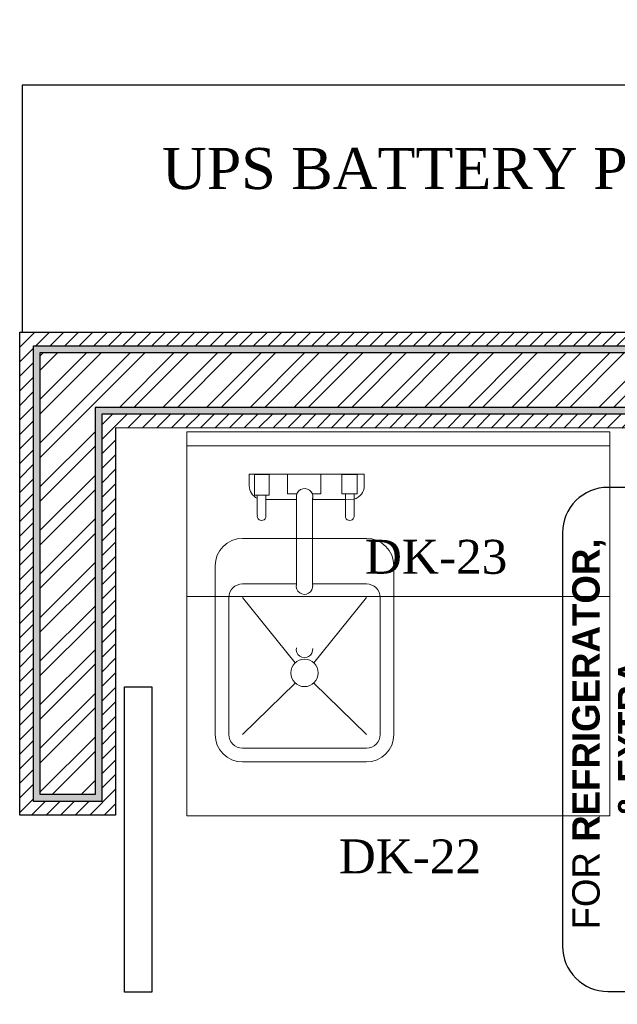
# Model space of a CAD drawing. Extents: x 3940905 to 4145695, y 925352 to 1109797.
# Tile 907 of 1056: x 4061512 to 4062602, y 1095954 to 1097750. Entities that reach past the tile are written whole.
import ezdxf

# ---------------------------------------------------------------- set-up
doc = ezdxf.new("R2010")
doc.units = 0
doc.header["$LTSCALE"] = 750
doc.header["$MEASUREMENT"] = 0
for name, color, linetype, lineweight in [('CIVIL WALLS', 7, 'CONTINUOUS', 30), ('CKD Equipments', 252, 'CONTINUOUS', 0), ('CKD-Electrical Text', 7, 'CONTINUOUS', 25), ('FURN', 15, 'CONTINUOUS', 5)]:
    doc.layers.add(name, color=color, linetype=linetype, lineweight=lineweight)
for name, color, linetype in [('DOOR', 44, 'CONTINUOUS'), ('PDF_A - TEXT', 7, 'CONTINUOUS'), ('S-Hatch_8', 7, 'CONTINUOUS'), ('TEXT', 7, 'CONTINUOUS')]:
    doc.layers.add(name, color=color, linetype=linetype)
doc.styles.add('CKD_Dimension Text', font='BOOKOS.TTF')
doc.styles.add('TXT1', font='times.ttf')

msp = doc.modelspace()

# ---------------------------------------------------------------- hatches: boundary and pattern name
at = {"layer": 'CIVIL WALLS', "true_color": 0x136734}
h = msp.add_hatch(dxfattribs=at)
h.set_pattern_fill('AR-CONC', color=116, scale=3)
h.set_pattern_definition([(50, (84350.27, 54122.346), (21.51780548, -1.88256405), [2.25, -24.75]), (355, (84350.27, 54122.346), (-4.16254001, 22.56576401), [1.8, -19.8]), (100.45144446, (84352.063, 54122.19), (17.3552654, 20.68319973), [1.91220576, -21.03426336]), (46.1842, (84350.27, 54128.346), (32.01723992, -4.96557842), [3.375, -37.125]), (96.6356355, (84352.938, 54127.932), (28.03985837, 29.22355802), [2.86831026, -31.5514128]), (351.184164, (84350.27, 54128.346), (28.03985835, 29.223558), [2.7, -29.70000003]), (21, (84353.27, 54126.846), (17.90721156, -12.07856672), [2.25, -24.75]), (326, (84353.27, 54126.846), (7.29945996, 21.75450135), [1.8, -19.8]), (71.45144474, (84354.762, 54125.84), (25.2066713, 9.67593458), [1.9122057, -21.03426336]), (37.5, (84350.2695, 54122.346), (0.36479566, 9.986815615), [0, -19.56, 0, -20.1, 0, -19.875]), (7.5, (84350.27, 54122.346), (7.892086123, 11.832351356), [0, -11.46, 0, -19.11, 0, -7.575]), (327.5, (84343.5795, 54122.346), (16.014673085, -0.676646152), [0, -7.5, 0, -23.4, 0, -31.05]), (317.5, (84340.58, 54122.346), (17.49558508, 3.00314947), [0, -9.75, 0, -15.54, 0, -22.05])])
h.paths.add_polyline_path([(4064787.8, 1097155.4), (4064787.8, 1097043.2), (4061649.2, 1097043.2), (4061649.2, 1096337.1), (4061549.2, 1096337.1), (4061549.2, 1097143.2), (4064188.8, 1097143.2), (4064188.8, 1097155.7)])
h.paths.add_polyline_path([(4064787.8, 1097143.2), (4064787.8, 1097030.6), (4061661.7, 1097030.7), (4061661.7, 1096324.6), (4061536.7, 1096324.6), (4061536.7, 1097155.7), (4064308.8, 1097155.7), (4064308.7, 1097143.2)])
h.paths.add_polyline_path([(4061649.2, 1095363.2), (4061549.2, 1095363.2), (4061549.2, 1094506.9), (4061649.2, 1094506.9)], flags=16)
h.paths.add_polyline_path([(4061661.7, 1095375.7), (4061536.7, 1095375.7), (4061536.7, 1094494.4), (4061661.7, 1094494.4)])
at = {"layer": 'S-Hatch_8'}
h = msp.add_hatch(dxfattribs=at)
h.set_pattern_fill('ANSI31', color=6, scale=150)
h.set_pattern_definition([(45, (84350.27, 54122.346), (-13.25825215, 13.25825215), [])])
h.paths.add_polyline_path([(4061661.7, 1095375.7), (4061536.7, 1095375.7), (4061536.7, 1094494.4), (4061661.7, 1094494.4)], flags=16)
h.paths.add_polyline_path([(4061686.7, 1095400.7), (4061511.7, 1095400.7), (4061511.7, 1094469.4), (4061686.7, 1094469.4)])
h.paths.add_polyline_path([(4064787.8, 1097155.7), (4064787.8, 1097030.6), (4061661.7, 1097030.7), (4061661.7, 1096324.6), (4061536.7, 1096324.6), (4061536.7, 1097155.7)], flags=16)
h.paths.add_polyline_path([(4068087.6, 1096425.1), (4069738.9, 1096425.2), (4069738.9, 1096300.2), (4068087.6, 1096300.1)], flags=17)
h.paths.add_polyline_path([(4068087.6, 1096450.1), (4069763.9, 1096450.2), (4069763.9, 1096275.2), (4068087.6, 1096275.1)])
h.paths.add_polyline_path([(4069613.9, 1095094.9), (4069613.9, 1095525.1), (4069738.9, 1095525.1), (4069738.9, 1095094.9), (4070763.9, 1095094.9), (4070763.9, 1094969.8), (4068387.8, 1094969.7), (4068387.8, 1095094.8)], flags=16)
h.paths.add_polyline_path([(4069588.9, 1095119.8), (4069588.9, 1095525.1), (4069763.9, 1095525.1), (4069763.9, 1095119.8), (4070788.9, 1095119.8), (4070788.9, 1094944.8), (4068387.8, 1094944.8), (4068387.8, 1095119.8)])
h.paths.add_polyline_path([(4073578.6, 1095580.3), (4073577, 1097855.8), (4073466.1, 1097855.6), (4073466.1, 1096830.6), (4072138.9, 1096830.6), (4072138.9, 1097914.6), (4072013.9, 1097914.6), (4072013.9, 1094667.5), (4072138.9, 1094667.5), (4072138.9, 1096705.6), (4073466.1, 1096705.6), (4073466.1, 1095705.1), (4072938.9, 1095705.1), (4072938.9, 1095580.1)], flags=17)
h.paths.add_polyline_path([(4073577, 1097880.6), (4073441.1, 1097880.6), (4073441.1, 1096855.6), (4072163.9, 1096855.6), (4072163.9, 1097939.6), (4071988.9, 1097939.6), (4071988.9, 1094642.5), (4072163.9, 1094642.5), (4072163.9, 1096680.6), (4073441.1, 1096680.6), (4073441.1, 1095730.1), (4072913.9, 1095730.1), (4072913.9, 1095555.1), (4073578.6, 1095555.5)])
h.paths.add_polyline_path([(4072138.9, 1098928.4), (4072505.5, 1098928.4), (4072505.5, 1099053.4), (4072015.4, 1099053.4), (4072015.4, 1098714.6), (4072138.9, 1098714.6)], flags=16)
h.paths.add_polyline_path([(4072163.9, 1098903.4), (4072505.5, 1098903.4), (4072505.5, 1099078.4), (4071988.9, 1099078.4), (4071988.9, 1098689.6), (4072163.9, 1098689.6)])
h.paths.add_polyline_path([(4070133.4, 1098928.4), (4070133.4, 1101889.6), (4070258.4, 1101889.6), (4070258.4, 1099053.4), (4071063.1, 1099053.4), (4071063.1, 1098928.4)], flags=16)
h.paths.add_polyline_path([(4070108.4, 1098903.4), (4070108.4, 1101914.6), (4070283.4, 1101914.6), (4070283.4, 1099078.4), (4071088.1, 1099078.4), (4071088.1, 1098903.4)])
h.paths.add_polyline_path([(4064308.8, 1097180.7), (4064308.8, 1097155.7), (4064188.8, 1097155.7), (4064188.8, 1097180.7), (4061511.7, 1097180.7), (4061511.7, 1096299.6), (4061686.7, 1096299.6), (4061686.7, 1097005.7), (4064787.8, 1097005.1), (4064787.8, 1097180.7)])
at = {"layer": 'S-Hatch_8', "true_color": 0x636466}
h = msp.add_hatch(dxfattribs=at)
h.set_pattern_fill('ANSI32', color=251, scale=150)
h.set_pattern_definition([(45, (84350.27, 54122.346), (-39.77475644, 39.77475644), []), (45, (84376.786, 54122.346), (-39.77475644, 39.77475644), [])])
h.paths.add_polyline_path([(4064787.8, 1097143.1), (4064787.8, 1097043.2), (4061649.2, 1097043.2), (4061649.2, 1096337.1), (4061549.2, 1096337.1), (4061549.2, 1097143.2), (4064188.8, 1097143.1), (4064188.8, 1097095.2), (4064308.8, 1097095.2), (4064308.8, 1097143.1)])

# ---------------------------------------------------------------- linework, layer by layer
at = {"layer": 'CIVIL WALLS', "color": 6}
msp.add_lwpolyline([(4064308.8, 1097180.7), (4064458.8, 1097180.7), (4064787.8, 1097180.7), (4064787.8, 1097005.1), (4061686.7, 1097005.7), (4061686.7, 1096299.6), (4061511.7, 1096299.6), (4061511.7, 1097180.7), (4064188.8, 1097180.7)], dxfattribs=at)
at = {"layer": 'CIVIL WALLS', "color": 116, "true_color": 0x136734}
msp.add_lwpolyline([(4064308.8, 1097155.7), (4064458.7, 1097155.7), (4064787.8, 1097155.7), (4064787.8, 1097030.6), (4061661.7, 1097030.7), (4061661.7, 1096324.6), (4061536.7, 1096324.6), (4061536.7, 1097155.7), (4064188.8, 1097155.7)], dxfattribs=at)
at = {"layer": 'CIVIL WALLS'}
msp.add_lwpolyline([(4064787.8, 1097143.1), (4064787.8, 1097043.2), (4061649.2, 1097043.2), (4061649.2, 1096337.1), (4061549.2, 1096337.1), (4061549.2, 1097143.2), (4064188.8, 1097143.1), (4064188.8, 1097095.2), (4064308.8, 1097095.2), (4064308.8, 1097143.1)], close=True, dxfattribs=at)
at = {"layer": 'CKD Equipments', "lineweight": 5}
for p, q in [((4061816.5, 1096298.4), (4061816.5, 1096998.4)), ((4062588.5, 1096298.2, 174.6), (4062588.5, 1096998.4, 174.6)), ((4061816.5, 1096973.4), (4062588.5, 1096973.4)), ((4062588.5, 1096298.4), (4061816.5, 1096298.4))]:
    msp.add_line(p, q, dxfattribs=at)
at = {"layer": 'CKD Equipments', "ltscale": 2}
msp.add_line((4062588.5, 1096998.4), (4061816.5, 1096998.4), dxfattribs=at)
at = {"layer": 'CKD Equipments', "color": 6}
for p, q in [((4061930.7, 1096900.1, 205), (4061930.7, 1096921.5, 205)), ((4061930.7, 1096921.5, 205), (4062140.4, 1096921.5, 205)), ((4061930.7, 1096900.1, 205), (4061930.7, 1096921.5, 205)), ((4061930.7, 1096921.5, 205), (4062140.4, 1096921.5, 205)), ((4061930.7, 1096900.1, 205), (4061930.7, 1096921.5, 205)), ((4061930.7, 1096921.5, 205), (4062140.4, 1096921.5, 205)), ((4061930.7, 1096900.1, 205), (4061930.7, 1096921.5, 205)), ((4061930.7, 1096921.5, 205), (4062140.4, 1096921.5, 205)), ((4061940.1, 1096883, 205), (4061940.1, 1096920.7, 205)), ((4061940.1, 1096920.7, 205), (4061966.9, 1096920.7, 205)), ((4061940.1, 1096883, 205), (4061940.1, 1096920.7, 205)), ((4061940.1, 1096920.7, 205), (4061966.9, 1096920.7, 205)), ((4061940.1, 1096883, 205), (4061940.1, 1096920.7, 205)), ((4061940.1, 1096920.7, 205), (4061966.9, 1096920.7, 205)), ((4061940.1, 1096883, 205), (4061940.1, 1096920.7, 205)), ((4061940.1, 1096920.7, 205), (4061966.9, 1096920.7, 205)), ((4061966.9, 1096920.7, 205), (4061966.9, 1096883, 205)), ((4061966.9, 1096920.7, 205), (4061966.9, 1096883, 205)), ((4061966.9, 1096920.7, 205), (4061966.9, 1096883, 205)), ((4061966.9, 1096920.7, 205), (4061966.9, 1096883, 205)), ((4062000.5, 1096885.3, 205), (4062000.5, 1096921.5, 205)), ((4062000.5, 1096921.5, 205), (4062061.1, 1096921.5, 205)), ((4062000.5, 1096885.3, 205), (4062000.5, 1096921.5, 205)), ((4062000.5, 1096921.5, 205), (4062061.1, 1096921.5, 205)), ((4062000.5, 1096885.3, 205), (4062000.5, 1096921.5, 205)), ((4062000.5, 1096921.5, 205), (4062061.1, 1096921.5, 205)), ((4062000.5, 1096885.3, 205), (4062000.5, 1096921.5, 205)), ((4062000.5, 1096921.5, 205), (4062061.1, 1096921.5, 205)), ((4062061.1, 1096921.5, 205), (4062061.1, 1096885.3, 205)), ((4062061.1, 1096921.5, 205), (4062061.1, 1096885.3, 205)), ((4062061.1, 1096921.5, 205), (4062061.1, 1096885.3, 205)), ((4062061.1, 1096921.5, 205), (4062061.1, 1096885.3, 205)), ((4062099.5, 1096885.3, 205), (4062099.5, 1096920.7, 205)), ((4062099.5, 1096920.7, 205), (4062127.8, 1096920.7, 205)), ((4062099.5, 1096885.3, 205), (4062099.5, 1096920.7, 205)), ((4062099.5, 1096920.7, 205), (4062127.8, 1096920.7, 205)), ((4062099.5, 1096885.3, 205), (4062099.5, 1096920.7, 205)), ((4062099.5, 1096920.7, 205), (4062127.8, 1096920.7, 205)), ((4062099.5, 1096885.3, 205), (4062099.5, 1096920.7, 205)), ((4062099.5, 1096920.7, 205), (4062127.8, 1096920.7, 205)), ((4062127.8, 1096920.7, 205), (4062127.8, 1096885.3, 205)), ((4062127.8, 1096920.7, 205), (4062127.8, 1096885.3, 205)), ((4062127.8, 1096920.7, 205), (4062127.8, 1096885.3, 205)), ((4062127.8, 1096920.7, 205), (4062127.8, 1096885.3, 205)), ((4062140.4, 1096921.5, 205), (4062140.4, 1096900.1, 205)), ((4062140.4, 1096921.5, 205), (4062140.4, 1096900.1, 205)), ((4062140.4, 1096921.5, 205), (4062140.4, 1096900.1, 205)), ((4062140.4, 1096921.5, 205), (4062140.4, 1096900.1, 205)), ((4061966.9, 1096883, 205), (4061940.1, 1096883, 205)), ((4061966.9, 1096883, 205), (4061940.1, 1096883, 205)), ((4061966.9, 1096883, 205), (4061940.1, 1096883, 205)), ((4061966.9, 1096883, 205), (4061940.1, 1096883, 205)), ((4061945.3, 1096846.9, 205), (4061945.3, 1096883, 205)), ((4061945.3, 1096846.9, 205), (4061945.3, 1096883, 205)), ((4061945.3, 1096846.9, 205), (4061945.3, 1096883, 205)), ((4061945.3, 1096846.9, 205), (4061945.3, 1096883, 205)), ((4061960.8, 1096883, 205), (4061960.8, 1096846.9, 205)), ((4061960.8, 1096883, 205), (4061960.8, 1096846.9, 205)), ((4061960.8, 1096883, 205), (4061960.8, 1096846.9, 205)), ((4061960.8, 1096883, 205), (4061960.8, 1096846.9, 205)), ((4062016.8, 1096875.1, 205), (4061960.8, 1096875.1, 205)), ((4062016.8, 1096875.1, 205), (4061960.8, 1096875.1, 205)), ((4062016.8, 1096875.1, 205), (4061960.8, 1096875.1, 205)), ((4062016.8, 1096875.1, 205), (4061960.8, 1096875.1, 205)), ((4062017.6, 1096885.3, 205), (4062000.5, 1096885.3, 205)), ((4062017.6, 1096885.3, 205), (4062000.5, 1096885.3, 205)), ((4062017.6, 1096885.3, 205), (4062000.5, 1096885.3, 205)), ((4062017.6, 1096885.3, 205), (4062000.5, 1096885.3, 205)), ((4062016.8, 1096878.5, 205), (4062016.8, 1096720.3, 205)), ((4062016.8, 1096878.5, 205), (4062016.8, 1096720.3, 205)), ((4062016.8, 1096878.5, 205), (4062016.8, 1096720.3, 205)), ((4062016.8, 1096878.5, 205), (4062016.8, 1096720.3, 205)), ((4062061.1, 1096885.3, 205), (4062045.8, 1096885.3, 205)), ((4062061.1, 1096885.3, 205), (4062045.8, 1096885.3, 205)), ((4062061.1, 1096885.3, 205), (4062045.8, 1096885.3, 205)), ((4062061.1, 1096885.3, 205), (4062045.8, 1096885.3, 205)), ((4062046.3, 1096718.8, 205), (4062046.3, 1096878.2, 205)), ((4062046.3, 1096718.8, 205), (4062046.3, 1096878.2, 205)), ((4062046.3, 1096718.8, 205), (4062046.3, 1096878.2, 205)), ((4062046.3, 1096718.8, 205), (4062046.3, 1096878.2, 205)), ((4062106.3, 1096875.1, 205), (4062046.3, 1096875.1, 205)), ((4062106.3, 1096875.1, 205), (4062046.3, 1096875.1, 205)), ((4062106.3, 1096875.1, 205), (4062046.3, 1096875.1, 205)), ((4062106.3, 1096875.1, 205), (4062046.3, 1096875.1, 205)), ((4062127.8, 1096885.3, 205), (4062099.5, 1096885.3, 205)), ((4062127.8, 1096885.3, 205), (4062099.5, 1096885.3, 205)), ((4062127.8, 1096885.3, 205), (4062099.5, 1096885.3, 205)), ((4062127.8, 1096885.3, 205), (4062099.5, 1096885.3, 205)), ((4062106.3, 1096846.9, 205), (4062106.3, 1096885.3, 205)), ((4062106.3, 1096846.9, 205), (4062106.3, 1096885.3, 205)), ((4062106.3, 1096846.9, 205), (4062106.3, 1096885.3, 205)), ((4062106.3, 1096846.9, 205), (4062106.3, 1096885.3, 205)), ((4062121.8, 1096875.9, 205), (4062106.3, 1096875.1, 205)), ((4062121.8, 1096846.9, 205), (4062121.8, 1096885.3, 205))]:
    msp.add_line(p, q, dxfattribs=at)
at = {"layer": 'CKD Equipments', "color": 4}
for p, q in [((4062144.4, 1096804.2, 205), (4061918.4, 1096804.2, 205)), ((4062144.4, 1096804.2, 205), (4061918.4, 1096804.2, 205)), ((4062144.4, 1096804.2, 205), (4061918.4, 1096804.2, 205)), ((4062144.4, 1096804.2, 205), (4061918.4, 1096804.2, 205)), ((4061868.4, 1096754.2, 205), (4061868.4, 1096446.6, 205)), ((4061868.4, 1096754.2, 205), (4061868.4, 1096446.6, 205)), ((4061868.4, 1096754.2, 205), (4061868.4, 1096446.6, 205)), ((4061868.4, 1096754.2, 205), (4061868.4, 1096446.6, 205)), ((4062194.4, 1096446.6, 205), (4062194.4, 1096754.2, 205)), ((4062194.4, 1096446.6, 205), (4062194.4, 1096754.2, 205)), ((4062194.4, 1096446.6, 205), (4062194.4, 1096754.2, 205)), ((4062194.4, 1096446.6, 205), (4062194.4, 1096754.2, 205)), ((4062016.8, 1096721.2, 205), (4061918.4, 1096721.2, 205)), ((4062016.8, 1096721.2, 205), (4061918.4, 1096721.2, 205)), ((4062016.8, 1096721.2, 205), (4061918.4, 1096721.2, 205)), ((4062016.8, 1096721.2, 205), (4061918.4, 1096721.2, 205)), ((4062144.4, 1096721.2, 205), (4062046.3, 1096721.2, 205)), ((4062144.4, 1096721.2, 205), (4062046.3, 1096721.2, 205)), ((4062144.4, 1096721.2, 205), (4062046.3, 1096721.2, 205)), ((4062144.4, 1096721.2, 205), (4062046.3, 1096721.2, 205)), ((4061893.4, 1096696.2, 205), (4061893.4, 1096446.6, 205)), ((4061893.4, 1096696.2, 205), (4061893.4, 1096446.6, 205)), ((4061893.4, 1096696.2, 205), (4061893.4, 1096446.6, 205)), ((4061893.4, 1096696.2, 205), (4061893.4, 1096446.6, 205)), ((4062014.6, 1096577.4, 205), (4061918.4, 1096696.2, 205)), ((4062014.6, 1096577.4, 205), (4061918.4, 1096696.2, 205)), ((4062014.6, 1096577.4, 205), (4061918.4, 1096696.2, 205)), ((4062014.6, 1096577.4, 205), (4061918.4, 1096696.2, 205)), ((4062048.3, 1096577.4, 205), (4062144.4, 1096696.2, 205)), ((4062048.3, 1096577.4, 205), (4062144.4, 1096696.2, 205)), ((4062048.3, 1096577.4, 205), (4062144.4, 1096696.2, 205)), ((4062048.3, 1096577.4, 205), (4062144.4, 1096696.2, 205)), ((4062169.4, 1096446.6, 205), (4062169.4, 1096696.2, 205)), ((4062169.4, 1096446.6, 205), (4062169.4, 1096696.2, 205)), ((4062169.4, 1096446.6, 205), (4062169.4, 1096696.2, 205)), ((4062169.4, 1096446.6, 205), (4062169.4, 1096696.2, 205)), ((4061918.4, 1096446.6, 205), (4062014.6, 1096540.4, 205)), ((4061918.4, 1096446.6, 205), (4062014.6, 1096540.4, 205)), ((4061918.4, 1096446.6, 205), (4062014.6, 1096540.4, 205)), ((4061918.4, 1096446.6, 205), (4062014.6, 1096540.4, 205)), ((4062144.4, 1096446.6, 205), (4062048.3, 1096540.4, 205)), ((4062144.4, 1096446.6, 205), (4062048.3, 1096540.4, 205)), ((4062144.4, 1096446.6, 205), (4062048.3, 1096540.4, 205)), ((4062144.4, 1096446.6, 205), (4062048.3, 1096540.4, 205)), ((4061918.4, 1096421.6, 205), (4062144.4, 1096421.6, 205)), ((4061918.4, 1096421.6, 205), (4062144.4, 1096421.6, 205)), ((4061918.4, 1096421.6, 205), (4062144.4, 1096421.6, 205)), ((4061918.4, 1096421.6, 205), (4062144.4, 1096421.6, 205)), ((4061918.4, 1096396.6, 205), (4062144.4, 1096396.6, 205)), ((4061918.4, 1096396.6, 205), (4062144.4, 1096396.6, 205)), ((4061918.4, 1096396.6, 205), (4062144.4, 1096396.6, 205)), ((4061918.4, 1096396.6, 205), (4062144.4, 1096396.6, 205))]:
    msp.add_line(p, q, dxfattribs=at)
at = {"layer": 'CKD Equipments'}
msp.add_line((4062588.7, 1096698.4, -4.3), (4061816.8, 1096698.4, -127), dxfattribs=at)
at = {"layer": 'CKD Equipments', "color": 4}
msp.add_circle((4062031.4, 1096558.9, 205), 25, dxfattribs=at)
msp.add_circle((4062031.4, 1096558.9, 205), 25, dxfattribs=at)
msp.add_circle((4062031.4, 1096558.9, 205), 25, dxfattribs=at)
msp.add_circle((4062031.4, 1096558.9, 205), 25, dxfattribs=at)
at = {"layer": 'CKD Equipments', "color": 6}
for centre, radius, start, end in [((4061955.7, 1096900.1, 205), 25, 180, 245.5597), ((4061955.7, 1096900.1, 205), 25, 180, 245.5597), ((4061955.7, 1096900.1, 205), 25, 180, 245.5597), ((4061955.7, 1096900.1, 205), 25, 180, 245.5597), ((4062031.7, 1096880.2, 205), 15, 347.8667, 186.3738), ((4062031.7, 1096880.2, 205), 15, 347.8667, 186.3738), ((4062031.7, 1096880.2, 205), 15, 347.8667, 186.3738), ((4062031.7, 1096880.2, 205), 15, 347.8667, 186.3738), ((4062115.4, 1096900.1, 205), 25, 284.719, 0), ((4062115.4, 1096900.1, 205), 25, 284.719, 0), ((4062115.4, 1096900.1, 205), 25, 284.719, 0), ((4062115.4, 1096900.1, 205), 25, 284.719, 0), ((4061953.1, 1096844.9, 205), 8, 165.6134, 14.3866), ((4061953.1, 1096844.9, 205), 8, 165.6134, 14.3866), ((4061953.1, 1096844.9, 205), 8, 165.6134, 14.3866), ((4061953.1, 1096844.9, 205), 8, 165.6134, 14.3866), ((4062114, 1096844.9, 205), 8, 165.6134, 14.3866), ((4062114, 1096844.9, 205), 8, 165.6134, 14.3866), ((4062114, 1096844.9, 205), 8, 165.6134, 14.3866), ((4062114, 1096844.9, 205), 8, 165.6134, 14.3866), ((4062031.4, 1096717.1, 205), 15, 167.8667, 6.3738)]:
    msp.add_arc(centre, radius, start, end, dxfattribs=at)
at = {"layer": 'CKD Equipments', "color": 4}
for centre, radius, start, end in [((4061918.4, 1096754.2, 205), 50, 90, 180), ((4061918.4, 1096754.2, 205), 50, 90, 180), ((4061918.4, 1096754.2, 205), 50, 90, 180), ((4061918.4, 1096754.2, 205), 50, 90, 180), ((4062144.4, 1096754.2, 205), 50, 0, 90), ((4062144.4, 1096754.2, 205), 50, 0, 90), ((4062144.4, 1096754.2, 205), 50, 0, 90), ((4062144.4, 1096754.2, 205), 50, 0, 90), ((4061918.4, 1096696.2, 205), 25, 90, 180), ((4061918.4, 1096696.2, 205), 25, 90, 180), ((4061918.4, 1096696.2, 205), 25, 90, 180), ((4061918.4, 1096696.2, 205), 25, 90, 180), ((4062144.4, 1096696.2, 205), 25, 0, 90), ((4062144.4, 1096696.2, 205), 25, 0, 90), ((4062144.4, 1096696.2, 205), 25, 0, 90), ((4062144.4, 1096696.2, 205), 25, 0, 90), ((4062031.4, 1096601.6, 205), 15, 167.8667, 6.3738), ((4062031.4, 1096601.6, 205), 15, 167.8667, 6.3738), ((4062031.4, 1096601.6, 205), 15, 167.8667, 6.3738), ((4061918.4, 1096446.6, 205), 50, 180, 270), ((4061918.4, 1096446.6, 205), 50, 180, 270), ((4061918.4, 1096446.6, 205), 50, 180, 270), ((4061918.4, 1096446.6, 205), 50, 180, 270), ((4061918.4, 1096446.6, 205), 25, 180, 270), ((4061918.4, 1096446.6, 205), 25, 180, 270), ((4061918.4, 1096446.6, 205), 25, 180, 270), ((4061918.4, 1096446.6, 205), 25, 180, 270), ((4062144.4, 1096446.6, 205), 25, 270, 0), ((4062144.4, 1096446.6, 205), 50, 270, 0), ((4062144.4, 1096446.6, 205), 25, 270, 0), ((4062144.4, 1096446.6, 205), 50, 270, 0), ((4062144.4, 1096446.6, 205), 25, 270, 0), ((4062144.4, 1096446.6, 205), 50, 270, 0), ((4062144.4, 1096446.6, 205), 25, 270, 0), ((4062144.4, 1096446.6, 205), 50, 270, 0)]:
    msp.add_arc(centre, radius, start, end, dxfattribs=at)
at = {"layer": 'CKD-Electrical Text', "color": 7, "linetype": 'Continuous', "elevation": -20748.4}
msp.add_lwpolyline([(4062584.9, 1095977.9), (4063002.3, 1095977.9, 0.414214), (4063084.9, 1096060.5), (4063084.9, 1096814.7, 0.414214), (4063002.3, 1096897.3), (4062584.9, 1096897.3, 0.414214), (4062502.3, 1096814.7), (4062502.3, 1096060.5, 0.414214)], format="xyb", close=True, dxfattribs=at)
at = {"layer": 'DOOR'}
msp.add_lwpolyline([(4061702.9, 1096533.4), (4061753, 1096533.4), (4061753, 1095976.4), (4061702.9, 1095976.4)], close=True, dxfattribs=at)
at = {"layer": 'FURN', "lineweight": 30}
msp.add_lwpolyline([(4063265.7, 1097630.7), (4061516.4, 1097630.7), (4061516.4, 1097180.7), (4063265.7, 1097180.7)], close=True, dxfattribs=at)

# ---------------------------------------------------------------- texts
at = {"layer": 'CKD-Electrical Text', "color": 4, "linetype": 'Continuous', "insert": (4062800.4, 1096429), "char_height": 50, "width": 751.232, "attachment_point": 5, "rotation": 90, "style": 'CKD_Dimension Text'}
msp.add_mtext('{\\fCentury Gothic|b0|i0|c238|p34;\\C256;  FOR \\fCentury Gothic|b1|i0|c0|p34;REFRIGERATOR,\\P & EXTRA\\fCentury Gothic|b0|i0|c0|p34; \\P\\A1;{\\H0.7x;\\S5#15;}\\H1.00002x;A\\fCentury Gothic|b0|i0|c238|p34;,220V,1P+N+E \\P ( I PH X \\fCentury Gothic|b0|i0|c0|p34;2\\fCentury Gothic|b0|i0|c238|p34; NO\\fCentury Gothic|b0|i0|c0|p34;S\\fCentury Gothic|b0|i0|c238|p34; )\\fCentury Gothic|b0|i0|c0|p34; \\P\\fCentury Gothic|b0|i0|c238|p34; \\fCentury Gothic|b0|i0|c0|p34;Bottom Line \\fBookman Old Style|b0|i0|c0|p18;\\H0.99998x;1200MM- AFFL\\fCentury Gothic|b0|i0|c238|p34; (SW/SO)\\fBookman Old Style|b0|i0|c0|p18; \\fCentury Gothic|b0|i0|c238|p34;Standard }', dxfattribs=at)
at = {"layer": 'PDF_A - TEXT', "char_height": 61.963, "width": 737.525, "attachment_point": 1, "style": 'CKD_Dimension Text'}
for s, insert in [('\\pxqc;DK-23', (4061902.8, 1096801.7)), ('\\pxqc;DK-22', (4061855.1, 1096255.2))]:
    msp.add_mtext(s, dxfattribs=dict(at, insert=insert))
at = {"layer": 'TEXT', "insert": (4061771.2, 1097516.5), "char_height": 75, "width": 1208.385, "attachment_point": 1, "style": 'TXT1'}
msp.add_mtext('UPS BATTERY PANEL', dxfattribs=at)

doc.saveas('drawing.dxf')
